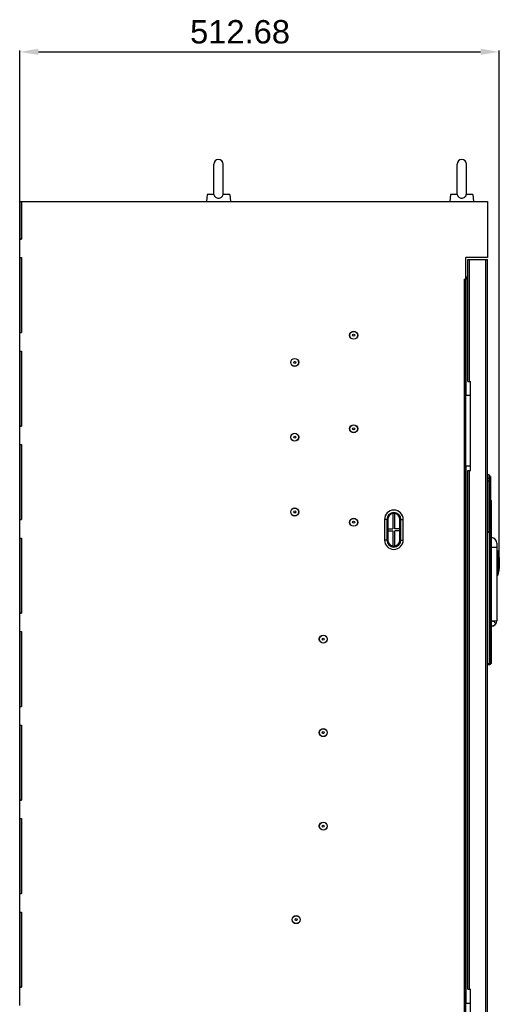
# Model space of a CAD drawing. Header units: millimetres. Extents: x 1117 to 38156, y -1945 to 7303.
# Tile 831 of 831: x 37643 to 38156, y 857 to 1910. Entities that reach past the tile are written whole.
import ezdxf

# ---------------------------------------------------------------- set-up
doc = ezdxf.new("R2010")
doc.units = ezdxf.units.MM
doc.styles.get("Standard").update_dxf_attribs({"font": 'arial.ttf'})
doc.dimstyles.new('ISO-25', dxfattribs={"dimtxt": 2.5, "dimasz": 2.5, "dimexe": 1.25, "dimexo": 0.625, "dimtad": 1, "dimtxsty": 'Standard', "dimcen": 2.5, "dimadec": 0, "dimazin": 0, "dimtfac": 1, "dimtmove": 0, "dimatfit": 3, "dimfxl": 0, "dimarcsym": 0})

# ---------------------------------------------------------------- blocks, each defined once
blk = doc.blocks.new('*D161')
at = {"color": 0, "linetype": 'Continuous', "lineweight": -2}
for p, q in [((37643.4, 1656.2), (37643.4, 1877)), ((37663.4, 1875.7), (38136, 1875.7)), ((38156, 1335.7), (38156, 1877))]:
    blk.add_line(p, q, dxfattribs=at)
at = {"color": 0, "linetype": 'Continuous'}
for points in [[(37663.4, 1879.1), (37663.4, 1872.4), (37643.4, 1875.7)], [(38136, 1879.1), (38136, 1872.4), (38156, 1875.7)]]:
    blk.add_solid(points, dxfattribs=at)
at = {"layer": 'Defpoints', "color": 0, "linetype": 'Continuous'}
for p in [(38156, 1875.7), (37643.4, 1655.6), (38156, 1335.1)]:
    blk.add_point(p, dxfattribs=at)
at = {"color": 0, "linetype": 'Continuous', "insert": (37878.9, 1909.7), "char_height": 25, "width": 92.531, "attachment_point": 2, "line_spacing_factor": 0.9}
blk.add_mtext('512.68', dxfattribs=at)

msp = doc.modelspace()

# ---------------------------------------------------------------- linework, layer by layer
at = {"color": 7, "linetype": 'Continuous'}
for p, q in [((37850.854, 1723.108), (37850.854, 1755.608)), ((37860.854, 1723.108), (37860.854, 1755.608)), ((38110.854, 1723.108), (38110.854, 1755.608)), ((38120.854, 1723.108), (38120.854, 1755.608)), ((37843.885, 1723.108), (37843.135, 1715.608)), ((37850.967, 1723.108), (37843.885, 1723.108)), ((37867.823, 1723.108), (37860.741, 1723.108)), ((37867.823, 1723.108), (37868.573, 1715.608)), ((38103.885, 1723.108), (38103.135, 1715.608)), ((38110.967, 1723.108), (38103.885, 1723.108)), ((38127.823, 1723.108), (38120.741, 1723.108)), ((38127.823, 1723.108), (38128.573, 1715.608)), ((37643.354, 1675.608), (37643.354, 1715.608)), ((37643.354, 1715.608), (37645.354, 1715.608)), ((37645.354, 1675.608), (37645.354, 1715.608)), ((37645.454, 1715.608), (37645.454, 1675.508)), ((37645.454, 1715.608), (38143.354, 1715.608)), ((38143.354, 1715.608), (38143.354, 1655.608)), ((37643.354, 1675.608), (37645.354, 1675.608)), ((37643.354, 1655.708), (37643.354, 1675.508)), ((37643.354, 1675.508), (37645.454, 1675.508)), ((37643.354, 1655.708), (37645.454, 1655.708)), ((37643.354, 1575.608), (37643.354, 1655.608)), ((37643.354, 1655.608), (37645.354, 1655.608)), ((37645.354, 1575.608), (37645.354, 1655.608)), ((37645.454, 1655.708), (37645.454, 1575.508)), ((38120.354, -4.392), (38120.354, 1655.608)), ((38143.354, 1655.608), (38120.354, 1655.608)), ((38122.354, 1523.108), (38122.354, 1653.608)), ((38122.354, 1653.608), (38143.354, 1653.608)), ((38124.054, 1523.108), (38124.054, 1653.608)), ((38141.654, -2.392), (38141.654, 1653.608)), ((38143.354, -2.392), (38143.354, 1653.608)), ((38118.354, 1632.608), (38118.354, -4.392)), ((38118.354, 1632.608), (38120.854, 1632.608)), ((38120.554, 1508.408), (38120.554, 1632.608)), ((38120.854, 1632.608), (38120.854, 1634.608)), ((38122.354, 1634.608), (38120.854, 1634.608)), ((38122.354, 1632.608), (38120.854, 1632.608)), ((37643.354, 1575.608), (37645.354, 1575.608)), ((37643.354, 1555.708), (37643.354, 1575.508)), ((37643.354, 1575.508), (37645.454, 1575.508)), ((37643.354, 1555.708), (37645.454, 1555.708)), ((37643.354, 1475.608), (37643.354, 1555.608)), ((37643.354, 1555.608), (37645.354, 1555.608)), ((37645.354, 1475.608), (37645.354, 1555.608)), ((37645.454, 1555.708), (37645.454, 1475.508)), ((38122.354, 1523.108), (38125.354, 1523.108)), ((38125.354, 1428.108), (38125.354, 1523.108)), ((38120.354, 1508.408), (38125.354, 1508.408)), ((37643.354, 1475.608), (37645.354, 1475.608)), ((37643.354, 1455.708), (37643.354, 1475.508)), ((37643.354, 1475.508), (37645.454, 1475.508)), ((37643.354, 1455.708), (37645.454, 1455.708)), ((37643.354, 1375.608), (37643.354, 1455.608)), ((37643.354, 1455.608), (37645.354, 1455.608)), ((37645.354, 1375.608), (37645.354, 1455.608)), ((37645.454, 1455.708), (37645.454, 1375.508)), ((38120.354, 1432.808), (38125.354, 1432.808)), ((38120.554, 858.408), (38120.554, 1432.808)), ((38122.354, 873.108), (38122.354, 1428.108)), ((38122.354, 1428.108), (38125.354, 1428.108)), ((38124.054, 873.108), (38124.054, 1428.108)), ((38143.354, 1423.866), (38144.854, 1423.84)), ((38144.854, 1423.84), (38144.854, 1419.384)), ((38145.854, 1422.323), (38144.854, 1423.84)), ((38145.854, 1422.323), (38145.854, 1362.608)), ((38145.854, 1421.866), (38146.854, 1421.289)), ((38144.854, 1419.384), (38143.354, 1419.405)), ((38144.854, 1416.455), (38143.354, 1416.476)), ((38145.854, 1417.902), (38144.854, 1419.384)), ((38144.854, 1416.455), (38144.854, 1362.608)), ((38145.854, 1416.455), (38144.854, 1416.455)), ((38145.854, 1416.722), (38145.894, 1416.716)), ((38146.854, 1362.108), (38146.854, 1421.289)), ((38146.854, 1395.716), (38147.354, 1395.716)), ((38146.973, 1361.989), (38146.973, 1392.278)), ((38147.354, 1393.812), (38147.354, 1395.716)), ((38147.854, 1222.522), (38147.854, 1395.216)), ((38147.854, 1393.31), (38147.854, 1393.323)), ((38042.354, 1382.031), (38042.354, 1365.608)), ((38044.354, 1382.031), (38042.354, 1382.031)), ((38044.354, 1365.608), (38044.354, 1382.031)), ((37643.354, 1375.608), (37645.354, 1375.608)), ((37643.354, 1355.708), (37643.354, 1375.508)), ((37643.354, 1375.508), (37645.454, 1375.508)), ((38033.354, 1375.608), (38033.354, 1353.608)), ((38035.854, 1375.608), (38033.354, 1375.608)), ((38035.854, 1375.608), (38035.854, 1353.608)), ((38036.854, 1375.608), (38036.854, 1353.608)), ((38049.854, 1353.608), (38049.854, 1375.608)), ((38050.854, 1353.608), (38050.854, 1375.608)), ((38050.854, 1375.608), (38053.354, 1375.608)), ((38053.354, 1353.608), (38053.354, 1375.608)), ((38036.854, 1365.608), (38042.354, 1365.608)), ((38036.854, 1363.608), (38042.354, 1363.608)), ((38042.354, 1363.608), (38042.354, 1347.186)), ((38049.854, 1365.608), (38044.354, 1365.608)), ((38044.354, 1347.186), (38044.354, 1363.608)), ((38049.854, 1363.608), (38044.354, 1363.608)), ((38143.354, 1362.608), (38145.94, 1362.608)), ((38145.642, 1361.608), (38143.354, 1361.608)), ((38145.642, 1361.608), (38145.642, 1362.608)), ((38146.511, 1361.77), (38145.642, 1361.608)), ((38145.661, 1221.807), (38145.661, 1361.409)), ((38146.597, 1361.409), (38145.661, 1361.409)), ((38146.584, 1361.783), (38146.511, 1361.77)), ((38146.597, 1361.409), (38146.597, 1221.807)), ((38146.597, 1361.409), (38147.79, 1360.216)), ((38147.561, 1361.401), (38146.647, 1362.315)), ((38147.79, 1223), (38147.79, 1360.216)), ((38147.854, 1360.216), (38147.79, 1360.216)), ((37643.354, 1355.708), (37645.454, 1355.708)), ((37643.354, 1275.608), (37643.354, 1355.608)), ((37643.354, 1355.608), (37645.354, 1355.608)), ((37645.354, 1275.608), (37645.354, 1355.608)), ((37645.454, 1355.708), (37645.454, 1275.508)), ((38035.854, 1353.608), (38033.354, 1353.608)), ((38050.854, 1353.608), (38053.354, 1353.608)), ((38153.354, 1350.358), (38153.354, 1267.358)), ((38042.354, 1347.186), (38044.354, 1347.186)), ((38153.354, 1345.608), (38147.854, 1345.608)), ((38153.354, 1341.938), (38154.487, 1341.918)), ((38154.487, 1316.115), (38154.487, 1341.918)), ((38154.966, 1316.505), (38154.966, 1341.528)), ((38156.034, 1322.98), (38156.034, 1335.053)), ((38156.034, 1335.053), (38156.039, 1334.947)), ((38156.039, 1334.947), (38156.039, 1323.085)), ((38156.048, 1330.456), (38156.039, 1330.456)), ((38156.034, 1322.98), (38156.039, 1323.085)), ((38153.354, 1316.095), (38154.487, 1316.115)), ((37643.354, 1275.608), (37645.354, 1275.608)), ((37643.354, 1255.708), (37643.354, 1275.508)), ((37643.354, 1275.508), (37645.454, 1275.508)), ((38147.854, 1267.358), (38153.354, 1267.358)), ((37643.354, 1255.708), (37645.454, 1255.708)), ((37643.354, 1175.608), (37643.354, 1255.608)), ((37643.354, 1255.608), (37645.354, 1255.608)), ((37645.354, 1175.608), (37645.354, 1255.608)), ((37645.454, 1255.708), (37645.454, 1175.508)), ((38143.354, 1221.608), (38145.642, 1221.608)), ((38145.642, 1220.608), (38145.642, 1221.608)), ((38146.597, 1221.807), (38145.661, 1221.807)), ((38147.79, 1223), (38146.597, 1221.807)), ((38146.647, 1220.901), (38147.561, 1221.815)), ((38147.854, 1223), (38147.79, 1223)), ((38143.354, 1220.608), (38145.94, 1220.608)), ((37643.354, 1175.608), (37645.354, 1175.608)), ((37643.354, 1155.708), (37643.354, 1175.508)), ((37643.354, 1175.508), (37645.454, 1175.508)), ((37643.354, 1155.708), (37645.454, 1155.708)), ((37643.354, 1075.608), (37643.354, 1155.608)), ((37643.354, 1155.608), (37645.354, 1155.608)), ((37645.354, 1075.608), (37645.354, 1155.608)), ((37645.454, 1155.708), (37645.454, 1075.508)), ((37643.354, 1075.608), (37645.354, 1075.608)), ((37643.354, 1055.708), (37643.354, 1075.508)), ((37643.354, 1075.508), (37645.454, 1075.508)), ((37643.354, 1055.708), (37645.454, 1055.708)), ((37643.354, 975.608), (37643.354, 1055.608)), ((37643.354, 1055.608), (37645.354, 1055.608)), ((37645.354, 975.608), (37645.354, 1055.608)), ((37645.454, 1055.708), (37645.454, 975.508)), ((37643.354, 975.608), (37645.354, 975.608)), ((37643.354, 955.708), (37643.354, 975.508)), ((37643.354, 975.508), (37645.454, 975.508)), ((37643.354, 955.708), (37645.454, 955.708)), ((37643.354, 875.608), (37643.354, 955.608)), ((37643.354, 955.608), (37645.354, 955.608)), ((37645.354, 875.608), (37645.354, 955.608)), ((37645.454, 955.708), (37645.454, 875.508)), ((37643.354, 875.608), (37645.354, 875.608)), ((37643.354, 855.708), (37643.354, 875.508)), ((37643.354, 875.508), (37645.454, 875.508)), ((38122.354, 873.108), (38125.354, 873.108)), ((38125.354, 778.108), (38125.354, 873.108)), ((38120.354, 858.408), (38125.354, 858.408))]:
    msp.add_line(p, q, dxfattribs=at)
for centre, radius in [((38000.354, 1572.608), 4.3), ((38000.354, 1572.608), 4.145), ((38000.354, 1572.608), 1.09), ((37937.354, 1543.608), 4.3), ((37937.354, 1543.608), 4.145), ((37937.354, 1543.608), 1.09), ((38000.354, 1472.608), 4.3), ((38000.354, 1472.608), 4.145), ((37937.354, 1463.608), 4.3), ((37937.354, 1463.608), 4.145), ((37937.354, 1463.608), 1.09), ((38000.354, 1472.608), 1.09), ((37937.354, 1383.608), 4.3), ((37937.354, 1383.608), 4.145), ((37937.354, 1383.608), 1.09), ((38000.354, 1372.608), 4.3), ((38000.354, 1372.608), 4.145), ((38000.354, 1372.608), 1.09), ((37967.854, 1247.608), 4.3), ((37967.854, 1247.608), 4.145), ((37967.854, 1247.608), 1.09), ((37967.854, 1147.608), 4.3), ((37967.854, 1147.608), 4.145), ((37967.854, 1147.608), 1.09), ((37967.854, 1047.608), 4.3), ((37967.854, 1047.608), 4.145), ((37967.854, 1047.608), 1.09), ((37938.854, 947.608), 4.3), ((37938.854, 947.608), 4.145), ((37938.854, 947.608), 1.09)]:
    msp.add_circle(centre, radius, dxfattribs=at)
for centre, radius, start, end in [((37855.854, 1755.608), 5, 0, 180), ((38115.854, 1755.608), 5, 0, 180), ((38120.854, 1635.108), 0.5, 180, 270), ((38120.854, 1635.108), 2.5, 258.73866, 270), ((38167.273, 1557.106), 141.233, 261.276742, 261.68695), ((38168.367, 1560.676), 145.704, 261.127528, 261.509128), ((38155.899, 1380.658), 15.686, 123.009602, 125.215599), ((38147.354, 1395.216), 0.5, 0, 90), ((38043.354, 1375.608), 10, 0, 180), ((38043.354, 1375.608), 7.5, 0, 180), ((38043.354, 1375.608), 6.5, 0, 180), ((38144.57, 1361.408), 1.091, 0.060663, 10.575059), ((38145.94, 1361.608), 1, 45, 90), ((38144.583, 1361.525), 2.018, 356.70339, 7.353189), ((38146.854, 1360.694), 1, 0, 45.000016), ((38143.476, 1360.469), 4.322, 356.644186, 359.00004), ((38144.241, 1360.455), 3.556, 359.018816, 1.806072), ((38043.354, 1353.608), 10, 180, 0), ((38043.354, 1353.608), 7.5, 180, 0), ((38043.354, 1353.608), 6.5, 180, 0), ((38147.354, 1350.358), 6, 0, 85.194533), ((38154.478, 1341.418), 0.5, 12.660686, 89), ((38099.27, 1329.016), 57.083, 6.070552, 12.660686), ((38159.888, 1329.979), 4.722, 169.040062, 170.349133), ((38159.887, 1328.053), 4.721, 189.741004, 190.874307), ((38180.354, 1329.016), 24.348, 176.609412, 176.993363), ((38154.478, 1316.615), 0.5, 271, 347.339314), ((38099.27, 1329.016), 57.083, 347.339314, 353.929448), ((38147.354, 1267.358), 6, 274.805466, 0), ((38144.569, 1221.809), 1.092, 349.42754, 359.935609), ((38144.582, 1221.691), 2.018, 352.647698, 3.295651), ((38146.854, 1222.522), 1, 314.999984, 0), ((38143.478, 1222.748), 4.32, 1.011922, 3.346764), ((38144.22, 1222.761), 3.577, 358.254116, 1.018957), ((38145.94, 1221.608), 1, 270, 315), ((38145.56, 1221.607), 1.039, 342.887987, 350.342531)]:
    msp.add_arc(centre, radius, start, end, dxfattribs=at)
for points, knots in [([(37850.967, 1723.108), (37851.076, 1722.563), (37851.468, 1721.5), (37852.615, 1720.238), (37854.145, 1719.469), (37855.283, 1719.3), (37855.854, 1719.3)], [0, 0, 0, 0, 0.24875461, 0.49458302, 0.74452913, 1, 1, 1, 1]), ([(37855.854, 1719.3), (37856.425, 1719.3), (37857.563, 1719.469), (37859.092, 1720.238), (37860.239, 1721.5), (37860.632, 1722.563), (37860.741, 1723.108)], [0, 0, 0, 0, 0.25547092, 0.50541724, 0.75124578, 1, 1, 1, 1]), ([(38110.967, 1723.108), (38111.076, 1722.563), (38111.468, 1721.5), (38112.615, 1720.238), (38114.145, 1719.469), (38115.283, 1719.3), (38115.854, 1719.3)], [0, 0, 0, 0, 0.24875461, 0.49458302, 0.74452913, 1, 1, 1, 1]), ([(38115.854, 1719.3), (38116.425, 1719.3), (38117.563, 1719.469), (38119.092, 1720.238), (38120.239, 1721.5), (38120.632, 1722.563), (38120.741, 1723.108)], [0, 0, 0, 0, 0.25547092, 0.50541724, 0.75124578, 1, 1, 1, 1]), ([(38144.854, 1419.384), (38144.864, 1419.033), (38144.86, 1418.057), (38144.858, 1417.081), (38144.854, 1416.455)], [0, 0, 0, 0, 0.35902511, 1, 1, 1, 1]), ([(38146.973, 1392.278), (38146.973, 1392.337), (38146.977, 1392.447), (38146.993, 1392.595), (38147.017, 1392.701), (38147.041, 1392.76), (38147.059, 1392.773)], [0, 0, 0, 0, 0.34617836, 0.64852221, 0.87243265, 1, 1, 1, 1]), ([(38147.059, 1392.773), (38147.125, 1392.821), (38147.385, 1393.011), (38147.652, 1393.192), (38147.854, 1393.323)], [0, 0, 0, 0, 0.25373324, 1, 1, 1, 1]), ([(38147.854, 1393.323), (38147.85, 1393.448), (38147.739, 1393.706), (38147.48, 1393.811), (38147.354, 1393.812)], [0, 0, 0, 0, 0.49935132, 1, 1, 1, 1]), ([(38145.642, 1362.608), (38145.861, 1362.608), (38146.319, 1362.434), (38146.546, 1362.006), (38146.584, 1361.783)], [0, 0, 0, 0, 0.49292198, 1, 1, 1, 1]), ([(38146.647, 1362.315), (38146.681, 1362.281), (38146.736, 1362.2), (38146.743, 1361.995), (38146.652, 1361.862), (38146.584, 1361.783)], [0, 0, 0, 0, 0.24692194, 0.47039747, 1, 1, 1, 1]), ([(38147.796, 1360.567), (38147.79, 1360.752), (38147.761, 1361.045), (38147.637, 1361.325), (38147.561, 1361.401)], [0, 0, 0, 0, 0.63327176, 1, 1, 1, 1]), ([(38155.11, 1329.016), (38155.11, 1329.334), (38155.128, 1329.921), (38155.187, 1330.506), (38155.233, 1330.771)], [0, 0, 0, 0, 0.54141375, 1, 1, 1, 1]), ([(38155.234, 1327.254), (38155.188, 1327.521), (38155.129, 1328.108), (38155.11, 1328.697), (38155.11, 1329.016)], [0, 0, 0, 0, 0.45809589, 1, 1, 1, 1]), ([(38155.291, 1330.82), (38155.265, 1330.729), (38155.222, 1330.493), (38155.172, 1330.081), (38155.139, 1329.571), (38155.132, 1329.206), (38155.132, 1329.016)], [0, 0, 0, 0, 0.15631129, 0.39659358, 0.68633645, 1, 1, 1, 1]), ([(38155.132, 1329.016), (38155.132, 1328.816), (38155.14, 1328.431), (38155.176, 1327.9), (38155.23, 1327.488), (38155.275, 1327.26), (38155.301, 1327.181)], [0, 0, 0, 0, 0.32623562, 0.62435735, 0.86389995, 1, 1, 1, 1]), ([(38155.92, 1329.016), (38155.92, 1328.787), (38155.909, 1328.346), (38155.871, 1327.813), (38155.824, 1327.427), (38155.784, 1327.182), (38155.739, 1326.973), (38155.691, 1326.806), (38155.639, 1326.682), (38155.587, 1326.6), (38155.516, 1326.56), (38155.445, 1326.597), (38155.393, 1326.678), (38155.34, 1326.801), (38155.292, 1326.967), (38155.264, 1327.093), (38155.251, 1327.163)], [0, 0, 0, 0, 0.21465716, 0.41240614, 0.500083, 0.57801623, 0.64479927, 0.69935039, 0.74106803, 0.77027688, 0.78992849, 0.80936403, 0.83815953, 0.87943574, 0.93357445, 1, 1, 1, 1]), ([(38155.252, 1330.877), (38155.265, 1330.946), (38155.293, 1331.071), (38155.341, 1331.236), (38155.394, 1331.357), (38155.446, 1331.437), (38155.518, 1331.473), (38155.588, 1331.432), (38155.639, 1331.349), (38155.692, 1331.225), (38155.74, 1331.057), (38155.785, 1330.849), (38155.824, 1330.603), (38155.871, 1330.218), (38155.909, 1329.686), (38155.92, 1329.245), (38155.92, 1329.016)], [0, 0, 0, 0, 0.06610323, 0.1199157, 0.16087955, 0.189413, 0.20873366, 0.2285131, 0.25794037, 0.29987767, 0.35462516, 0.42157365, 0.4996395, 0.58741673, 0.78528621, 1, 1, 1, 1]), ([(38155.303, 1330.858), (38155.304, 1330.861), (38155.313, 1330.882), (38155.296, 1330.835), (38155.291, 1330.82)], [0, 0, 0, 0, 0.13627434, 1, 1, 1, 1]), ([(38155.324, 1327.142), (38155.321, 1327.146), (38155.311, 1327.16), (38155.303, 1327.175), (38155.297, 1327.187)], [0, 0, 0, 0, 0.22902406, 1, 1, 1, 1]), ([(38155.324, 1330.891), (38155.333, 1330.904), (38155.352, 1330.927), (38155.411, 1330.95), (38155.467, 1330.895), (38155.503, 1330.826), (38155.536, 1330.742), (38155.566, 1330.638), (38155.607, 1330.461), (38155.649, 1330.196), (38155.685, 1329.837), (38155.707, 1329.437), (38155.712, 1329.159), (38155.712, 1329.016)], [0, 0, 0, 0, 0.02424493, 0.04234544, 0.08357029, 0.11670101, 0.15945109, 0.2118413, 0.27347944, 0.42194808, 0.59828651, 0.7941293, 1, 1, 1, 1]), ([(38155.712, 1329.016), (38155.712, 1328.874), (38155.707, 1328.596), (38155.685, 1328.196), (38155.649, 1327.837), (38155.607, 1327.572), (38155.566, 1327.395), (38155.536, 1327.291), (38155.503, 1327.207), (38155.467, 1327.138), (38155.411, 1327.083), (38155.352, 1327.106), (38155.333, 1327.129), (38155.324, 1327.142)], [0, 0, 0, 0, 0.2058661, 0.40170522, 0.57804183, 0.72651141, 0.78815126, 0.84054402, 0.88329745, 0.91643209, 0.95766326, 0.97576109, 1, 1, 1, 1]), ([(38147.857, 1267.329), (38148.35, 1267.278), (38149.289, 1267.063), (38150.496, 1266.402), (38151.331, 1265.462), (38151.645, 1264.324), (38151.333, 1263.188), (38150.495, 1262.26), (38149.288, 1261.619), (38148.349, 1261.421), (38147.857, 1261.38)], [0, 0, 0, 0, 0.1443779, 0.27741552, 0.39525116, 0.50149187, 0.60728816, 0.72410956, 0.85615002, 1, 1, 1, 1]), ([(38146.584, 1221.433), (38146.538, 1221.442), (38146.224, 1221.5), (38145.911, 1221.558), (38145.642, 1221.608)], [0, 0, 0, 0, 0.14505166, 1, 1, 1, 1]), ([(38147.561, 1221.815), (38147.637, 1221.891), (38147.761, 1222.173), (38147.79, 1222.466), (38147.796, 1222.652)], [0, 0, 0, 0, 0.36651669, 1, 1, 1, 1]), ([(38146.553, 1221.302), (38146.492, 1221.105), (38146.25, 1220.746), (38145.838, 1220.608), (38145.642, 1220.608)], [0, 0, 0, 0, 0.51180628, 1, 1, 1, 1]), ([(38146.584, 1221.433), (38146.652, 1221.354), (38146.743, 1221.222), (38146.736, 1221.017), (38146.681, 1220.936), (38146.647, 1220.901)], [0, 0, 0, 0, 0.52959328, 0.75308936, 1, 1, 1, 1])]:
    msp.add_open_spline(points, degree=3, knots=knots, dxfattribs=at)
for points in [[(38146.859, 1393.163), (38146.975, 1393.074), (38147.055, 1392.919), (38147.059, 1392.773)], [(38155.303, 1330.858), (38155.309, 1330.869), (38155.316, 1330.88), (38155.324, 1330.891)]]:
    msp.add_open_spline(points, degree=3, dxfattribs=at)

# ---------------------------------------------------------------- dimensions: what is measured, and where the dimension line sits
at = {"linetype": 'Continuous'}
dim = msp.add_linear_dim(base=(38156.034, 1875.719), p1=(37643.354, 1655.608), p2=(38156.034, 1335.053), dimstyle='ISO-25', override={"dimtxt": 25, "dimasz": 20, "dimdsep": 46}, dxfattribs=at)
dim.commit()
dim.dimension.update_dxf_attribs({"geometry": '*D161', "text_midpoint": (37878.877, 1875.719), "dimtype": 160})

doc.saveas('drawing.dxf')
